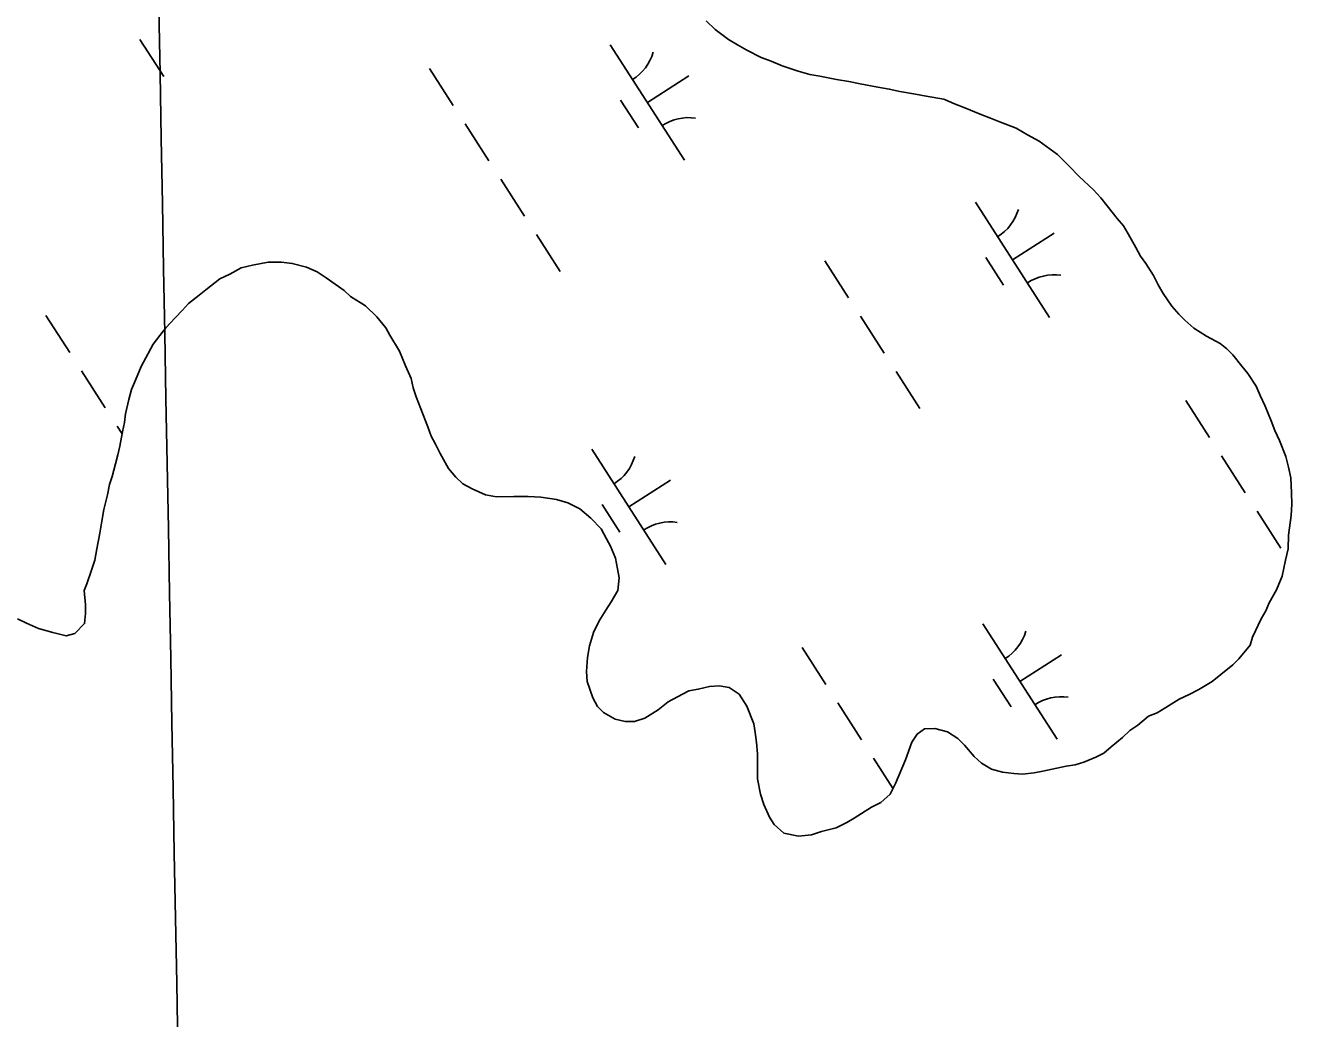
# Model space of a CAD drawing. Extents: x 3937982 to 3958556, y 219448 to 241894.
# Drawn here: x 3951270.3 to 3951732, y 234446.5 to 234808.5 of the extents above; entities that cross this region are included whole.
import ezdxf

# ---------------------------------------------------------------- set-up
doc = ezdxf.new("R2010")
doc.units = 0
for name, color, linetype in [('V-GRID-MAJR', 7, 'Continuous'), ('V-TOPO-SHOR', 7, 'Continuous'), ('V-WETL-SWMP', 7, 'Continuous')]:
    doc.layers.add(name, color=color, linetype=linetype)

msp = doc.modelspace()

# ---------------------------------------------------------------- linework, layer by layer
at = {"layer": 'V-GRID-MAJR'}
msp.add_spline([(3951546.997, 222374.883), (3951510.765, 224351.731), (3951399.696, 230411.652), (3951288.627, 236471.56), (3951286.871, 236567.353)], degree=3, dxfattribs=at)
at = {"layer": 'V-TOPO-SHOR'}
for points in [[(3951670.339, 234548.98), (3951673.014, 234551.461), (3951675.936, 234553.453), (3951679.828, 234556.681), (3951683.002, 234557.938), (3951686.17, 234559.933), (3951691.047, 234562.927), (3951694.706, 234564.68), (3951698.122, 234566.431), (3951702.999, 234569.426), (3951706.161, 234571.91), (3951710.541, 234575.387), (3951712.725, 234577.618), (3951716.845, 234582.566), (3951717.795, 234585.519), (3951720.917, 234592.173), (3951722.602, 234595.132), (3951723.798, 234598.087), (3951726.45, 234602.773), (3951728.607, 234607.701), (3951729.772, 234613.601), (3951730.712, 234617.779), (3951730.907, 234622.686), (3951731.816, 234629.809), (3951732.019, 234633.981), (3951731.976, 234638.148), (3951731.677, 234643.541), (3951730.901, 234647.459), (3951729.881, 234651.372), (3951727.614, 234657.236), (3951725.858, 234660.895), (3951724.599, 234664.318), (3951722.336, 234669.69), (3951720.579, 234673.595), (3951719.073, 234677.015), (3951716.081, 234681.644), (3951713.849, 234684.32), (3951710.617, 234688.455), (3951708.389, 234690.641), (3951705.915, 234692.578), (3951700.983, 234695.226), (3951696.294, 234698.122), (3951693.076, 234701.032), (3951690.846, 234703.215), (3951688.364, 234706.134), (3951685.128, 234710.762), (3951683.379, 234713.933), (3951681.628, 234717.349), (3951678.886, 234721.735), (3951676.897, 234724.412), (3951675.148, 234727.582), (3951672.4, 234732.461), (3951670.653, 234735.385), (3951668.418, 234738.06), (3951664.693, 234742.684), (3951662.454, 234745.605), (3951659.726, 234748.519), (3951654.527, 234753.373), (3951650.809, 234757.258), (3951646.597, 234761.385), (3951639.926, 234766.222), (3951635.732, 234768.633), (3951631.538, 234771.043), (3951625.875, 234773.191), (3951622.18, 234774.625), (3951618.488, 234776.061), (3951612.821, 234778.455), (3951609.129, 234779.89), (3951605.188, 234781.566), (3951598.798, 234782.729), (3951594.866, 234783.423), (3951589.218, 234784.347), (3951585.284, 234785.289), (3951581.108, 234785.981), (3951574.718, 234787.142), (3951570.538, 234788.08), (3951566.116, 234788.773), (3951559.975, 234789.936), (3951556.286, 234790.634), (3951552.106, 234791.818), (3951546.2, 234793.721), (3951542.259, 234795.398), (3951538.565, 234796.831), (3951533.387, 234799.475), (3951529.934, 234801.405), (3951526.725, 234803.334), (3951521.783, 234806.963), (3951518.564, 234810.117)], [(3951291.83, 234602.495), (3951292.799, 234604.987), (3951294.464, 234609.91), (3951295.654, 234613.601), (3951296.348, 234617.777), (3951297.515, 234623.429), (3951298.205, 234627.853), (3951298.9, 234632.029), (3951300.317, 234637.44), (3951301.013, 234641.124), (3951301.965, 234644.077), (3951303.143, 234648.751), (3951304.093, 234651.948), (3951304.796, 234655.145), (3951305.726, 234660.304), (3951306.426, 234663.744), (3951306.885, 234666.937), (3951308.056, 234672.1), (3951309, 234675.789), (3951310.438, 234679.237), (3951312.595, 234684.165), (3951314.278, 234687.37), (3951316.926, 234692.302), (3951319.347, 234695.515), (3951321.528, 234698.235), (3951324.924, 234701.95), (3951327.592, 234704.673), (3951329.775, 234707.15), (3951333.668, 234710.131), (3951336.102, 234712.118), (3951341.211, 234716.093), (3951344.873, 234717.848), (3951349.018, 234720.097), (3951353.178, 234721.121), (3951358.81, 234722.159), (3951363.715, 234722.211), (3951367.643, 234721.76), (3951372.808, 234720.341), (3951376.748, 234718.663), (3951379.959, 234716.488), (3951386.628, 234711.897), (3951388.858, 234709.712), (3951394.287, 234706.332), (3951398.5, 234702.206), (3951401.728, 234698.314), (3951403.227, 234695.632), (3951406.721, 234689.78)], [(3951406.721, 234689.78), (3951408.982, 234684.409), (3951410.991, 234679.77), (3951411.763, 234676.344), (3951412.775, 234673.165), (3951414.538, 234668.768), (3951417.057, 234662.171), (3951418.316, 234658.749), (3951419.82, 234655.823), (3951421.571, 234652.406), (3951424.569, 234647.041), (3951427.299, 234643.881), (3951429.775, 234641.454), (3951433.23, 234639.527), (3951438.155, 234637.368), (3951442.088, 234636.674), (3951448.463, 234636.737), (3951453.614, 234636.79), (3951458.277, 234636.592), (3951463.925, 234635.668), (3951468.107, 234634.484), (3951472.545, 234632.324), (3951476.502, 234628.928), (3951480.221, 234625.043), (3951482.22, 234621.383), (3951483.719, 234618.701), (3951485.483, 234614.303), (3951486.257, 234610.388), (3951486.779, 234607.205), (3951486.337, 234602.54), (3951483.926, 234598.345), (3951481.995, 234595.384), (3951479.582, 234591.435), (3951477.418, 234587.243), (3951475.996, 234582.324), (3951475.302, 234578.146), (3951474.866, 234572.991), (3951475.146, 234569.315), (3951477.17, 234563.45), (3951478.919, 234560.279), (3951481.147, 234558.094), (3951485.341, 234555.684), (3951489.03, 234554.741), (3951492.464, 234554.776), (3951496.13, 234556.04), (3951501.004, 234559.032), (3951504.654, 234562.012), (3951508.068, 234563.765), (3951512.215, 234566.014), (3951515.644, 234566.54), (3951519.803, 234567.562), (3951523.233, 234567.843), (3951526.92, 234567.144), (3951530.625, 234564.73), (3951533.367, 234560.343), (3951535.884, 234553.992), (3951536.406, 234550.807), (3951536.935, 234547.133), (3951537.221, 234542.968), (3951537.275, 234537.819), (3951537.313, 234533.895), (3951538.354, 234528.263), (3951539.615, 234524.597), (3951541.627, 234519.956), (3951543.369, 234517.277), (3951546.837, 234514.123), (3951552.243, 234512.952), (3951556.898, 234513.491), (3951560.564, 234514.754), (3951565.947, 234516.034), (3951569.85, 234518.037), (3951572.533, 234519.536), (3951575.214, 234521.279), (3951578.869, 234523.526), (3951582.285, 234525.277), (3951585.689, 234528.255), (3951587.61, 234532.197), (3951591.202, 234540.819), (3951593.59, 234547.219), (3951595.522, 234550.183), (3951598.2, 234552.171), (3951601.879, 234552.208), (3951606.55, 234551.03), (3951610.255, 234548.616), (3951612.731, 234546.189), (3951616.206, 234542.054), (3951618.93, 234539.629), (3951622.631, 234537.458), (3951626.567, 234536.273), (3951630.741, 234535.824), (3951633.932, 234535.611), (3951638.096, 234536.146), (3951641.278, 234536.668), (3951644.704, 234537.438), (3951649.845, 234538.472), (3951653.027, 234538.994), (3951656.206, 234540.008), (3951660.603, 234541.769), (3951663.532, 234543.271), (3951666.206, 234545.505), (3951670.339, 234548.98)], [(3951291.83, 234602.495), (3951292.283, 234597.297), (3951292.315, 234594.096), (3951291.951, 234590.489), (3951288.385, 234586.85), (3951285.192, 234586.019), (3951280.38, 234587.169), (3951275.161, 234588.718), (3951270.74, 234590.674), (3951267.52, 234592.242)]]:
    msp.add_lwpolyline(points, dxfattribs=at)
at = {"layer": 'V-WETL-SWMP'}
for p, q in [((3951518.564, 234810.117), (3951521.784, 234806.962)), ((3951521.784, 234806.962), (3951526.726, 234803.333)), ((3951312.121, 234803.293), (3951320.781, 234789.839)), ((3951483.573, 234801.361), (3951510.635, 234759.318)), ((3951526.726, 234803.333), (3951529.935, 234801.404)), ((3951529.935, 234801.404), (3951533.388, 234799.476)), ((3951533.388, 234799.476), (3951538.565, 234796.831)), ((3951538.565, 234796.831), (3951542.259, 234795.397)), ((3951417.708, 234792.766), (3951426.368, 234779.313)), ((3951542.259, 234795.397), (3951546.2, 234793.72)), ((3951546.2, 234793.72), (3951552.106, 234791.818)), ((3951552.106, 234791.818), (3951556.287, 234790.634)), ((3951497.104, 234780.34), (3951512.24, 234790.082)), ((3951556.287, 234790.634), (3951559.974, 234789.936)), ((3951559.974, 234789.936), (3951566.117, 234788.772)), ((3951566.117, 234788.772), (3951570.539, 234788.081)), ((3951570.539, 234788.081), (3951574.718, 234787.143)), ((3951574.718, 234787.143), (3951581.107, 234785.982)), ((3951581.107, 234785.982), (3951585.283, 234785.288)), ((3951585.283, 234785.288), (3951589.217, 234784.347)), ((3951589.217, 234784.347), (3951594.867, 234783.424)), ((3951594.867, 234783.424), (3951598.799, 234782.728)), ((3951598.799, 234782.728), (3951605.188, 234781.566)), ((3951487.369, 234781.209), (3951493.864, 234771.119)), ((3951605.188, 234781.566), (3951609.129, 234779.89)), ((3951609.129, 234779.89), (3951612.822, 234778.455)), ((3951612.822, 234778.455), (3951618.488, 234776.06)), ((3951430.698, 234772.586), (3951439.358, 234759.132)), ((3951618.488, 234776.06), (3951622.181, 234774.626)), ((3951622.181, 234774.626), (3951625.875, 234773.192)), ((3951625.875, 234773.192), (3951631.538, 234771.043)), ((3951631.538, 234771.043), (3951635.732, 234768.633)), ((3951635.732, 234768.633), (3951639.926, 234766.223)), ((3951639.926, 234766.223), (3951646.597, 234761.385)), ((3951646.597, 234761.385), (3951650.809, 234757.258)), ((3951650.809, 234757.258), (3951654.527, 234753.372)), ((3951443.688, 234752.405), (3951452.348, 234738.951)), ((3951654.527, 234753.372), (3951659.727, 234748.519)), ((3951659.727, 234748.519), (3951662.455, 234745.604)), ((3951662.455, 234745.604), (3951664.692, 234742.684)), ((3951616.702, 234744.063), (3951643.764, 234702.019)), ((3951664.692, 234742.684), (3951668.418, 234738.061)), ((3951668.418, 234738.061), (3951670.652, 234735.386)), ((3951456.678, 234732.224), (3951465.337, 234718.77)), ((3951630.233, 234723.041), (3951645.369, 234732.784)), ((3951670.652, 234735.386), (3951672.399, 234732.461)), ((3951672.399, 234732.461), (3951675.147, 234727.583)), ((3951675.147, 234727.583), (3951676.896, 234724.413)), ((3951358.809, 234722.16), (3951353.178, 234721.121)), ((3951363.714, 234722.21), (3951358.809, 234722.16)), ((3951367.643, 234721.759), (3951363.714, 234722.21)), ((3951372.808, 234720.34), (3951367.643, 234721.759)), ((3951561.836, 234722.666), (3951570.496, 234709.212)), ((3951620.498, 234723.91), (3951626.993, 234713.82)), ((3951676.896, 234724.413), (3951678.885, 234721.735)), ((3951678.885, 234721.735), (3951681.628, 234717.348)), ((3951344.873, 234717.848), (3951341.212, 234716.094)), ((3951349.019, 234720.098), (3951344.873, 234717.848)), ((3951353.178, 234721.121), (3951349.019, 234720.098)), ((3951376.749, 234718.663), (3951372.808, 234720.34)), ((3951379.96, 234716.488), (3951376.749, 234718.663)), ((3951681.628, 234717.348), (3951683.379, 234713.932)), ((3951341.212, 234716.094), (3951336.101, 234712.118)), ((3951386.628, 234711.896), (3951379.96, 234716.488)), ((3951683.379, 234713.932), (3951685.128, 234710.762)), ((3951333.669, 234710.131), (3951329.775, 234707.149)), ((3951336.101, 234712.118), (3951333.669, 234710.131)), ((3951388.858, 234709.711), (3951386.628, 234711.896)), ((3951394.288, 234706.333), (3951388.858, 234709.711)), ((3951685.128, 234710.762), (3951688.364, 234706.134)), ((3951327.593, 234704.674), (3951324.923, 234701.949)), ((3951329.775, 234707.149), (3951327.593, 234704.674)), ((3951398.5, 234702.206), (3951394.288, 234706.333)), ((3951688.364, 234706.134), (3951690.846, 234703.216)), ((3951690.846, 234703.216), (3951693.076, 234701.032)), ((3951277.841, 234702.737), (3951286.5, 234689.283)), ((3951324.923, 234701.949), (3951321.527, 234698.235)), ((3951401.728, 234698.315), (3951398.5, 234702.206)), ((3951574.826, 234702.485), (3951583.486, 234689.031)), ((3951693.076, 234701.032), (3951696.294, 234698.121)), ((3951319.347, 234695.515), (3951316.927, 234692.302)), ((3951321.527, 234698.235), (3951319.347, 234695.515)), ((3951403.227, 234695.632), (3951401.728, 234698.315)), ((3951406.72, 234689.781), (3951403.227, 234695.632)), ((3951696.294, 234698.121), (3951700.983, 234695.226)), ((3951700.983, 234695.226), (3951705.915, 234692.578)), ((3951316.927, 234692.302), (3951314.279, 234687.37)), ((3951408.982, 234684.408), (3951406.72, 234689.781)), ((3951705.915, 234692.578), (3951708.388, 234690.641)), ((3951708.388, 234690.641), (3951710.617, 234688.456)), ((3951314.279, 234687.37), (3951312.595, 234684.164)), ((3951710.617, 234688.456), (3951713.848, 234684.32)), ((3951290.83, 234682.556), (3951299.49, 234669.102)), ((3951312.595, 234684.164), (3951310.438, 234679.237)), ((3951410.991, 234679.769), (3951408.982, 234684.408)), ((3951587.816, 234682.304), (3951596.476, 234668.85)), ((3951713.848, 234684.32), (3951716.082, 234681.644)), ((3951716.082, 234681.644), (3951719.073, 234677.015)), ((3951309.001, 234675.789), (3951308.057, 234672.1)), ((3951310.438, 234679.237), (3951309.001, 234675.789)), ((3951411.762, 234676.343), (3951410.991, 234679.769)), ((3951412.775, 234673.165), (3951411.762, 234676.343)), ((3951719.073, 234677.015), (3951720.579, 234673.596)), ((3951308.057, 234672.1), (3951306.884, 234666.938)), ((3951414.537, 234668.768), (3951412.775, 234673.165)), ((3951693.403, 234671.778), (3951702.063, 234658.324)), ((3951720.579, 234673.596), (3951722.336, 234669.69)), ((3951306.884, 234666.938), (3951306.426, 234663.744)), ((3951417.056, 234662.171), (3951414.537, 234668.768)), ((3951722.336, 234669.69), (3951724.598, 234664.317)), ((3951303.82, 234662.375), (3951305.6, 234659.61)), ((3951306.426, 234663.744), (3951305.725, 234660.304)), ((3951418.317, 234658.75), (3951417.056, 234662.171)), ((3951724.598, 234664.317), (3951725.859, 234660.896)), ((3951305.725, 234660.304), (3951304.796, 234655.144)), ((3951419.819, 234655.822), (3951418.317, 234658.75)), ((3951725.859, 234660.896), (3951727.613, 234657.235)), ((3951727.613, 234657.235), (3951729.88, 234651.372)), ((3951304.796, 234655.144), (3951304.093, 234651.948)), ((3951421.57, 234652.407), (3951419.819, 234655.822)), ((3951424.568, 234647.041), (3951421.57, 234652.407)), ((3951476.835, 234654.033), (3951503.897, 234611.99)), ((3951303.144, 234648.75), (3951301.965, 234644.078)), ((3951304.093, 234651.948), (3951303.144, 234648.75)), ((3951706.393, 234651.597), (3951715.053, 234638.143)), ((3951729.88, 234651.372), (3951730.901, 234647.458)), ((3951301.965, 234644.078), (3951301.014, 234641.125)), ((3951427.298, 234643.881), (3951424.568, 234647.041)), ((3951429.776, 234641.453), (3951427.298, 234643.881)), ((3951730.901, 234647.458), (3951731.676, 234643.541)), ((3951731.676, 234643.541), (3951731.976, 234638.149)), ((3951301.014, 234641.125), (3951300.316, 234637.439)), ((3951433.229, 234639.526), (3951429.776, 234641.453)), ((3951438.156, 234637.369), (3951433.229, 234639.526)), ((3951490.366, 234633.012), (3951505.501, 234642.754)), ((3951300.316, 234637.439), (3951298.9, 234632.029)), ((3951442.087, 234636.673), (3951438.156, 234637.369)), ((3951448.464, 234636.738), (3951442.087, 234636.673)), ((3951453.614, 234636.79), (3951448.464, 234636.738)), ((3951458.276, 234636.592), (3951453.614, 234636.79)), ((3951463.926, 234635.669), (3951458.276, 234636.592)), ((3951468.108, 234634.485), (3951463.926, 234635.669)), ((3951472.545, 234632.323), (3951468.108, 234634.485)), ((3951732.019, 234633.98), (3951731.816, 234629.808)), ((3951731.976, 234638.149), (3951732.019, 234633.98)), ((3951298.9, 234632.029), (3951298.206, 234627.852)), ((3951476.503, 234628.929), (3951472.545, 234632.323)), ((3951480.631, 234633.881), (3951487.126, 234623.79)), ((3951719.383, 234631.416), (3951728.043, 234617.962)), ((3951731.816, 234629.808), (3951730.907, 234622.686)), ((3951298.206, 234627.852), (3951297.515, 234623.43)), ((3951480.222, 234625.043), (3951476.503, 234628.929)), ((3951482.221, 234621.384), (3951480.222, 234625.043)), ((3951297.515, 234623.43), (3951296.347, 234617.777)), ((3951483.72, 234618.701), (3951482.221, 234621.384)), ((3951730.907, 234622.686), (3951730.712, 234617.779)), ((3951296.347, 234617.777), (3951295.653, 234613.601)), ((3951485.482, 234614.304), (3951483.72, 234618.701)), ((3951730.712, 234617.779), (3951729.773, 234613.6)), ((3951295.653, 234613.601), (3951294.464, 234609.91)), ((3951486.257, 234610.388), (3951485.482, 234614.304)), ((3951729.773, 234613.6), (3951728.607, 234607.701)), ((3951294.464, 234609.91), (3951292.798, 234604.987)), ((3951486.78, 234607.205), (3951486.257, 234610.388)), ((3951486.337, 234602.54), (3951486.78, 234607.205)), ((3951728.607, 234607.701), (3951726.45, 234602.774)), ((3951292.798, 234604.987), (3951291.829, 234602.494)), ((3951291.829, 234602.494), (3951292.282, 234597.296)), ((3951483.927, 234598.346), (3951486.337, 234602.54)), ((3951726.45, 234602.774), (3951723.799, 234598.087)), ((3951292.282, 234597.296), (3951292.315, 234594.095)), ((3951481.995, 234595.383), (3951483.927, 234598.346)), ((3951723.799, 234598.087), (3951722.603, 234595.132)), ((3951292.315, 234594.095), (3951291.951, 234590.489)), ((3951479.582, 234591.435), (3951481.995, 234595.383)), ((3951722.603, 234595.132), (3951720.916, 234592.172)), ((3951270.739, 234590.674), (3951267.521, 234592.242)), ((3951275.161, 234588.718), (3951270.739, 234590.674)), ((3951280.379, 234587.17), (3951275.161, 234588.718)), ((3951291.951, 234590.489), (3951288.386, 234586.851)), ((3951477.418, 234587.243), (3951479.582, 234591.435)), ((3951619.401, 234590.343), (3951646.463, 234548.3)), ((3951720.916, 234592.172), (3951717.796, 234585.518)), ((3951285.193, 234586.019), (3951280.379, 234587.17)), ((3951288.386, 234586.851), (3951285.193, 234586.019)), ((3951475.996, 234582.323), (3951477.418, 234587.243)), ((3951717.796, 234585.518), (3951716.845, 234582.565)), ((3951475.303, 234578.147), (3951475.996, 234582.323)), ((3951553.536, 234581.748), (3951562.196, 234568.294)), ((3951632.932, 234569.321), (3951648.067, 234579.064)), ((3951716.845, 234582.565), (3951712.725, 234577.618)), ((3951474.865, 234572.992), (3951475.303, 234578.147)), ((3951710.541, 234575.388), (3951706.161, 234571.91)), ((3951712.725, 234577.618), (3951710.541, 234575.388)), ((3951475.147, 234569.316), (3951474.865, 234572.992)), ((3951477.169, 234563.45), (3951475.147, 234569.316)), ((3951623.197, 234570.191), (3951629.692, 234560.1)), ((3951702.998, 234569.425), (3951698.123, 234566.432)), ((3951706.161, 234571.91), (3951702.998, 234569.425)), ((3951512.216, 234566.014), (3951508.069, 234563.764)), ((3951515.644, 234566.539), (3951512.216, 234566.014)), ((3951519.804, 234567.562), (3951515.644, 234566.539)), ((3951523.234, 234567.843), (3951519.804, 234567.562)), ((3951526.92, 234567.144), (3951523.234, 234567.843)), ((3951530.624, 234564.729), (3951526.92, 234567.144)), ((3951533.367, 234560.342), (3951530.624, 234564.729)), ((3951694.707, 234564.681), (3951691.046, 234562.927)), ((3951698.123, 234566.432), (3951694.707, 234564.681)), ((3951478.918, 234560.279), (3951477.169, 234563.45)), ((3951481.148, 234558.095), (3951478.918, 234560.279)), ((3951504.653, 234562.012), (3951501.005, 234559.032)), ((3951508.069, 234563.764), (3951504.653, 234562.012)), ((3951535.884, 234553.991), (3951533.367, 234560.342)), ((3951566.526, 234561.567), (3951575.185, 234548.114)), ((3951691.046, 234562.927), (3951686.171, 234559.934)), ((3951485.342, 234555.684), (3951481.148, 234558.095)), ((3951489.03, 234554.741), (3951485.342, 234555.684)), ((3951496.13, 234556.039), (3951492.464, 234554.776)), ((3951501.005, 234559.032), (3951496.13, 234556.039)), ((3951679.827, 234556.681), (3951675.936, 234553.453)), ((3951683.003, 234557.939), (3951679.827, 234556.681)), ((3951686.171, 234559.934), (3951683.003, 234557.939)), ((3951492.464, 234554.776), (3951489.03, 234554.741)), ((3951536.407, 234550.808), (3951535.884, 234553.991)), ((3951536.935, 234547.134), (3951536.407, 234550.808)), ((3951598.2, 234552.172), (3951595.522, 234550.183)), ((3951601.878, 234552.209), (3951598.2, 234552.172)), ((3951606.55, 234551.03), (3951601.878, 234552.209)), ((3951610.254, 234548.615), (3951606.55, 234551.03)), ((3951673.013, 234551.461), (3951670.34, 234548.981)), ((3951675.936, 234553.453), (3951673.013, 234551.461)), ((3951537.222, 234542.968), (3951536.935, 234547.134)), ((3951593.59, 234547.22), (3951591.202, 234540.819)), ((3951595.522, 234550.183), (3951593.59, 234547.22)), ((3951612.731, 234546.188), (3951610.254, 234548.615)), ((3951616.207, 234542.054), (3951612.731, 234546.188)), ((3951670.34, 234548.981), (3951666.206, 234545.505)), ((3951537.275, 234537.818), (3951537.222, 234542.968)), ((3951618.93, 234539.629), (3951616.207, 234542.054)), ((3951660.603, 234541.769), (3951656.206, 234540.008)), ((3951663.531, 234543.271), (3951660.603, 234541.769)), ((3951666.206, 234545.505), (3951663.531, 234543.271)), ((3951537.314, 234533.894), (3951537.275, 234537.818)), ((3951579.515, 234541.387), (3951586.671, 234530.27)), ((3951591.202, 234540.819), (3951587.611, 234532.198)), ((3951622.631, 234537.459), (3951618.93, 234539.629)), ((3951626.567, 234536.273), (3951622.631, 234537.459)), ((3951644.705, 234537.438), (3951641.279, 234536.668)), ((3951649.845, 234538.472), (3951644.705, 234537.438)), ((3951653.028, 234538.994), (3951649.845, 234538.472)), ((3951656.206, 234540.008), (3951653.028, 234538.994)), ((3951538.353, 234528.263), (3951537.314, 234533.894)), ((3951630.741, 234535.825), (3951626.567, 234536.273)), ((3951633.932, 234535.612), (3951630.741, 234535.825)), ((3951638.096, 234536.145), (3951633.932, 234535.612)), ((3951641.279, 234536.668), (3951638.096, 234536.145)), ((3951539.616, 234524.597), (3951538.353, 234528.263)), ((3951585.689, 234528.254), (3951582.286, 234525.276)), ((3951587.611, 234532.198), (3951585.689, 234528.254)), ((3951541.626, 234519.957), (3951539.616, 234524.597)), ((3951578.87, 234523.525), (3951575.214, 234521.28)), ((3951582.286, 234525.276), (3951578.87, 234523.525)), ((3951543.37, 234517.277), (3951541.626, 234519.957)), ((3951572.533, 234519.536), (3951569.851, 234518.037)), ((3951575.214, 234521.28), (3951572.533, 234519.536)), ((3951546.836, 234514.124), (3951543.37, 234517.277)), ((3951552.243, 234512.953), (3951546.836, 234514.124)), ((3951560.564, 234514.754), (3951556.898, 234513.491)), ((3951565.947, 234516.035), (3951560.564, 234514.754)), ((3951569.851, 234518.037), (3951565.947, 234516.035)), ((3951556.898, 234513.491), (3951552.243, 234512.953))]:
    msp.add_line(p, q, dxfattribs=at)
for centre, start, end in [((3951482.354, 234803.694), 301.99668, 343.54034), ((3951512.254, 234757.242), 81.99668, 123.54034), ((3951615.483, 234746.395), 301.99668, 343.54034), ((3951645.383, 234699.944), 81.99668, 123.54034), ((3951475.616, 234656.366), 301.99668, 343.54034), ((3951505.516, 234609.914), 81.99668, 123.54034), ((3951618.181, 234592.676), 301.99668, 343.54034), ((3951648.081, 234546.224), 81.99668, 123.54034)]:
    msp.add_arc(centre, 17.623, start, end, dxfattribs=at)

doc.saveas('drawing.dxf')
